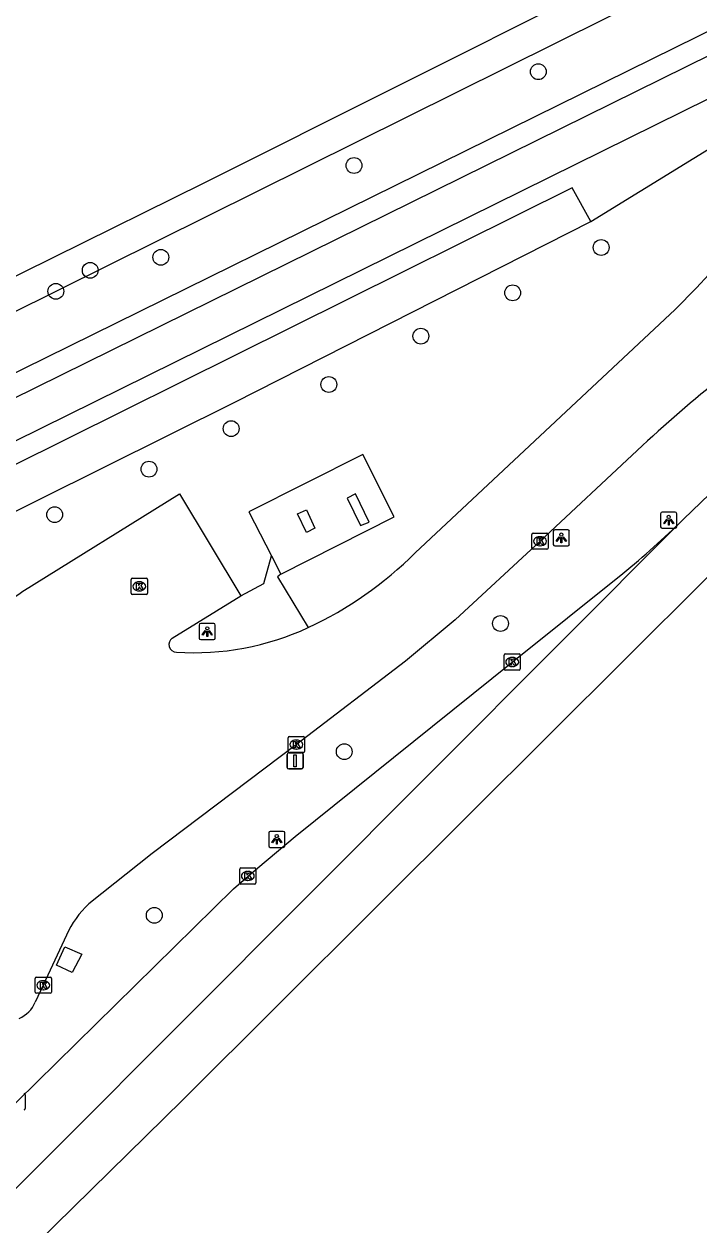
# Model space of a CAD drawing. Extents: x 157321 to 158827, y 386650 to 388532.
# Drawn here: x 158397.8 to 158439.5, y 386917.6 to 386992 of the extents above; entities that cross this region are included whole.
import ezdxf

# ---------------------------------------------------------------- set-up
doc = ezdxf.new("R2010")
doc.units = 0
for name, color, linetype in [('IMGEO_Berm_groen', 7, 'Continuous'), ('IMGEO_Boom', 7, 'Continuous'), ('IMGEO_Fietspad_gesloten', 7, 'Continuous'), ('IMGEO_Hek', 7, 'Continuous'), ('IMGEO_Kolk', 7, 'Continuous'), ('IMGEO_Lichtpunt', 7, 'Continuous'), ('IMGEO_Opslagtank', 7, 'Continuous'), ('IMGEO_Rijbaan_lokaal_open', 7, 'Continuous'), ('IMGEO_Rijbaan_regionaal_gesloten', 7, 'Continuous'), ('IMGEO_Verkeersbordpaal', 7, 'Continuous'), ('IMGEO_Voetpad_open', 7, 'Continuous'), ('IMGEO_Waterloop', 7, 'Continuous')]:
    doc.layers.add(name, color=color, linetype=linetype)

msp = doc.modelspace()

# ---------------------------------------------------------------- linework, layer by layer
at = {"layer": 'IMGEO_Berm_groen'}
msp.add_lwpolyline([(158432.84, 386979.734), (158451.716, 386991.337)], dxfattribs=at)
at = {"layer": 'IMGEO_Boom'}
for centre in [(158429.597, 386989.011), (158418.189, 386983.203), (158433.485, 386978.127), (158406.226, 386977.52), (158401.859, 386976.715), (158399.728, 386975.412), (158428.008, 386975.32), (158422.327, 386972.636), (158416.626, 386969.645), (158410.58, 386966.911), (158405.494, 386964.399), (158399.655, 386961.579), (158427.254, 386954.843), (158417.583, 386946.902), (158405.822, 386936.767)]:
    msp.add_circle(centre, 0.489, dxfattribs=at)
at = {"layer": 'IMGEO_Fietspad_gesloten'}
for points in [[(158323.412, 386932.416), (158324.19, 386932.8), (158457.336, 386998.52), (158460.314, 387000), (158484.901, 387012.221)], [(158326.206, 386931.101), (158327.714, 386931.826), (158458.366, 386996.365), (158465.686, 387000), (158486.098, 387010.137)]]:
    msp.add_lwpolyline(points, dxfattribs=at)
at = {"layer": 'IMGEO_Hek'}
msp.add_lwpolyline([(158413.65, 386957.891), (158420.678, 386961.454), (158418.726, 386965.297), (158411.67, 386961.749), (158413.077, 386959.026)], dxfattribs=at)
at = {"layer": 'IMGEO_Kolk'}
for p, q in [((158429.202, 386959.511), (158429.202, 386960.363)), ((158429.277, 386960.437), (158430.129, 386960.437)), ((158430.203, 386960.363), (158430.203, 386959.511)), ((158429.713, 386959.657), (158429.688, 386959.657)), ((158429.69, 386960.217), (158429.715, 386960.217)), ((158430.129, 386959.437), (158429.277, 386959.437)), ((158404.395, 386956.717), (158404.395, 386957.569)), ((158404.47, 386957.643), (158405.322, 386957.643)), ((158404.883, 386957.423), (158404.908, 386957.423)), ((158405.396, 386957.569), (158405.396, 386956.717)), ((158405.322, 386956.643), (158404.47, 386956.643)), ((158404.906, 386956.863), (158404.881, 386956.863)), ((158427.48, 386952.032), (158427.48, 386952.884)), ((158427.555, 386952.958), (158428.407, 386952.958)), ((158428.481, 386952.884), (158428.481, 386952.032)), ((158427.991, 386952.178), (158427.966, 386952.178)), ((158427.968, 386952.738), (158427.993, 386952.738)), ((158428.407, 386951.958), (158427.555, 386951.958)), ((158414.118, 386946.917), (158414.118, 386947.769)), ((158414.193, 386947.843), (158415.045, 386947.843)), ((158415.119, 386947.769), (158415.119, 386946.917)), ((158414.629, 386947.063), (158414.604, 386947.063)), ((158414.606, 386947.623), (158414.631, 386947.623)), ((158415.045, 386946.843), (158414.193, 386946.843)), ((158411.113, 386938.782), (158411.113, 386939.634)), ((158411.188, 386939.708), (158412.04, 386939.708)), ((158411.601, 386939.488), (158411.626, 386939.488)), ((158412.114, 386939.634), (158412.114, 386938.782)), ((158411.624, 386938.928), (158411.599, 386938.928)), ((158412.04, 386938.708), (158411.188, 386938.708)), ((158398.453, 386932.014), (158398.453, 386932.866)), ((158398.528, 386932.94), (158399.38, 386932.94)), ((158399.454, 386932.866), (158399.454, 386932.014)), ((158398.964, 386932.16), (158398.939, 386932.16)), ((158398.941, 386932.72), (158398.966, 386932.72)), ((158399.38, 386931.94), (158398.528, 386931.94)), ((158397.834, 386925.659), (158397.834, 386924.807))]:
    msp.add_line(p, q, dxfattribs=at)
for points in [[(158429.202, 386959.511), (158429.202, 386960.363)], [(158429.277, 386960.437), (158430.129, 386960.437)], [(158430.203, 386960.363), (158430.203, 386959.511)], [(158429.523, 386960.137), (158429.646, 386960.137), (158429.646, 386959.986), (158429.776, 386960.137), (158429.94, 386960.137), (158429.794, 386959.986), (158429.947, 386959.737), (158429.795, 386959.737), (158429.71, 386959.901), (158429.646, 386959.834), (158429.646, 386959.737), (158429.523, 386959.737), (158429.523, 386960.137)], [(158430.129, 386959.437), (158429.277, 386959.437)], [(158404.395, 386956.717), (158404.395, 386957.569)], [(158404.47, 386957.643), (158405.322, 386957.643)], [(158404.716, 386957.343), (158404.839, 386957.343), (158404.839, 386957.192), (158404.969, 386957.343), (158405.133, 386957.343), (158404.987, 386957.192), (158405.14, 386956.943), (158404.988, 386956.943), (158404.903, 386957.107), (158404.839, 386957.04), (158404.839, 386956.943), (158404.716, 386956.943), (158404.716, 386957.343)], [(158405.396, 386957.569), (158405.396, 386956.717)], [(158405.322, 386956.643), (158404.47, 386956.643)], [(158427.48, 386952.032), (158427.48, 386952.884)], [(158427.555, 386952.958), (158428.407, 386952.958)], [(158428.481, 386952.884), (158428.481, 386952.032)], [(158427.801, 386952.658), (158427.924, 386952.658), (158427.924, 386952.507), (158428.054, 386952.658), (158428.218, 386952.658), (158428.072, 386952.507), (158428.225, 386952.258), (158428.073, 386952.258), (158427.988, 386952.422), (158427.924, 386952.355), (158427.924, 386952.258), (158427.801, 386952.258), (158427.801, 386952.658)], [(158428.407, 386951.958), (158427.555, 386951.958)], [(158414.118, 386946.917), (158414.118, 386947.769)], [(158414.193, 386947.843), (158415.045, 386947.843)], [(158415.119, 386947.769), (158415.119, 386946.917)], [(158414.439, 386947.543), (158414.562, 386947.543), (158414.562, 386947.392), (158414.692, 386947.543), (158414.856, 386947.543), (158414.71, 386947.392), (158414.863, 386947.143), (158414.711, 386947.143), (158414.626, 386947.307), (158414.562, 386947.24), (158414.562, 386947.143), (158414.439, 386947.143), (158414.439, 386947.543)], [(158415.045, 386946.843), (158414.193, 386946.843)], [(158411.113, 386938.782), (158411.113, 386939.634)], [(158411.188, 386939.708), (158412.04, 386939.708)], [(158412.114, 386939.634), (158412.114, 386938.782)], [(158411.434, 386939.408), (158411.557, 386939.408), (158411.557, 386939.257), (158411.687, 386939.408), (158411.851, 386939.408), (158411.705, 386939.257), (158411.858, 386939.008), (158411.706, 386939.008), (158411.621, 386939.172), (158411.557, 386939.105), (158411.557, 386939.008), (158411.434, 386939.008), (158411.434, 386939.408)], [(158412.04, 386938.708), (158411.188, 386938.708)], [(158398.453, 386932.014), (158398.453, 386932.866)], [(158398.528, 386932.94), (158399.38, 386932.94)], [(158399.454, 386932.866), (158399.454, 386932.014)], [(158398.774, 386932.64), (158398.897, 386932.64), (158398.897, 386932.489), (158399.027, 386932.64), (158399.191, 386932.64), (158399.045, 386932.489), (158399.198, 386932.24), (158399.046, 386932.24), (158398.961, 386932.404), (158398.897, 386932.337), (158398.897, 386932.24), (158398.774, 386932.24), (158398.774, 386932.64)], [(158399.38, 386931.94), (158398.528, 386931.94)], [(158397.834, 386925.659), (158397.834, 386924.807)]]:
    msp.add_lwpolyline(points, dxfattribs=at)
for centre, start, end in [((158429.279, 386960.361), 91.55205, 178.44795), ((158429.279, 386960.361), 91.55205, 178.44795), ((158430.127, 386960.361), 1.55205, 88.44795), ((158430.127, 386960.361), 1.55205, 88.44795), ((158429.279, 386959.513), 181.55205, 268.44795), ((158429.279, 386959.513), 181.55205, 268.44795), ((158430.127, 386959.513), 271.55205, 358.44795), ((158430.127, 386959.513), 271.55205, 358.44795), ((158404.472, 386957.567), 91.55205, 178.44795), ((158404.472, 386957.567), 91.55205, 178.44795), ((158405.32, 386957.567), 1.55205, 88.44795), ((158405.32, 386957.567), 1.55205, 88.44795), ((158404.472, 386956.719), 181.55205, 268.44795), ((158404.472, 386956.719), 181.55205, 268.44795), ((158405.32, 386956.719), 271.55205, 358.44795), ((158405.32, 386956.719), 271.55205, 358.44795), ((158427.557, 386952.882), 91.55205, 178.44795), ((158427.557, 386952.882), 91.55205, 178.44795), ((158428.405, 386952.882), 1.55205, 88.44795), ((158428.405, 386952.882), 1.55205, 88.44795), ((158427.557, 386952.034), 181.55205, 268.44795), ((158427.557, 386952.034), 181.55205, 268.44795), ((158428.405, 386952.034), 271.55205, 358.44795), ((158428.405, 386952.034), 271.55205, 358.44795), ((158414.195, 386947.767), 91.55205, 178.44795), ((158414.195, 386947.767), 91.55205, 178.44795), ((158415.043, 386947.767), 1.55205, 88.44795), ((158415.043, 386947.767), 1.55205, 88.44795), ((158414.195, 386946.919), 181.55205, 268.44795), ((158414.195, 386946.919), 181.55205, 268.44795), ((158415.043, 386946.919), 271.55205, 358.44795), ((158415.043, 386946.919), 271.55205, 358.44795), ((158411.19, 386939.632), 91.55205, 178.44795), ((158411.19, 386939.632), 91.55205, 178.44795), ((158412.038, 386939.632), 1.55205, 88.44795), ((158412.038, 386939.632), 1.55205, 88.44795), ((158411.19, 386938.784), 181.55205, 268.44795), ((158411.19, 386938.784), 181.55205, 268.44795), ((158412.038, 386938.784), 271.55205, 358.44795), ((158412.038, 386938.784), 271.55205, 358.44795), ((158398.53, 386932.864), 91.55205, 178.44795), ((158398.53, 386932.864), 91.55205, 178.44795), ((158399.378, 386932.864), 1.55205, 88.44795), ((158399.378, 386932.864), 1.55205, 88.44795), ((158398.53, 386932.016), 181.55205, 268.44795), ((158398.53, 386932.016), 181.55205, 268.44795), ((158399.378, 386932.016), 271.55205, 358.44795), ((158399.378, 386932.016), 271.55205, 358.44795), ((158397.758, 386925.657), 1.55205, 88.44795), ((158397.758, 386925.657), 1.55205, 88.44795), ((158397.758, 386924.809), 271.55205, 358.44795), ((158397.758, 386924.809), 271.55205, 358.44795)]:
    msp.add_arc(centre, 0.0765, start, end, dxfattribs=at)
for centre, major_axis, ratio, start_param, end_param in [((158429.689, 386959.937), (-0.387, 0.002), 0.722429, 4.712389, 7.853982), ((158429.714, 386959.937), (-0.39, 0.002), 0.717154, 1.570796, 4.712389), ((158404.882, 386957.143), (-0.387, 0.002), 0.722429, 4.712389, 7.853982), ((158404.907, 386957.143), (-0.39, 0.002), 0.717154, 1.570796, 4.712389), ((158427.967, 386952.458), (-0.387, 0.002), 0.722429, 4.712389, 7.853982), ((158427.992, 386952.458), (-0.39, 0.002), 0.717154, 1.570796, 4.712389), ((158414.605, 386947.343), (-0.387, 0.002), 0.722429, 4.712389, 7.853982), ((158414.63, 386947.343), (-0.39, 0.002), 0.717154, 1.570796, 4.712389), ((158411.6, 386939.208), (-0.387, 0.002), 0.722429, 4.712389, 7.853982), ((158411.625, 386939.208), (-0.39, 0.002), 0.717154, 1.570796, 4.712389), ((158398.94, 386932.44), (-0.387, 0.002), 0.722429, 4.712389, 7.853982), ((158398.965, 386932.44), (-0.39, 0.002), 0.717154, 1.570796, 4.712389)]:
    msp.add_ellipse(centre, major_axis=major_axis, ratio=ratio, start_param=start_param, end_param=end_param, dxfattribs=at)
at = {"layer": 'IMGEO_Lichtpunt'}
for p, q in [((158437.168, 386961.643), (158437.168, 386960.836)), ((158437.168, 386961.643), (158437.168, 386960.836)), ((158438.07, 386961.738), (158437.262, 386961.738)), ((158438.07, 386961.738), (158437.262, 386961.738)), ((158438.164, 386960.836), (158438.164, 386961.643)), ((158438.164, 386960.836), (158438.164, 386961.643)), ((158430.519, 386960.551), (158430.519, 386959.744)), ((158430.519, 386960.551), (158430.519, 386959.744)), ((158431.421, 386960.646), (158430.613, 386960.646)), ((158431.421, 386960.646), (158430.613, 386960.646)), ((158431.515, 386959.744), (158431.515, 386960.551)), ((158431.515, 386959.744), (158431.515, 386960.551)), ((158437.262, 386960.742), (158438.07, 386960.742)), ((158437.262, 386960.742), (158438.07, 386960.742)), ((158430.613, 386959.65), (158431.421, 386959.65)), ((158430.613, 386959.65), (158431.421, 386959.65)), ((158408.605, 386954.744), (158408.605, 386953.937)), ((158408.605, 386954.744), (158408.605, 386953.937)), ((158409.507, 386954.839), (158408.699, 386954.839)), ((158409.507, 386954.839), (158408.699, 386954.839)), ((158409.601, 386953.937), (158409.601, 386954.744)), ((158409.601, 386953.937), (158409.601, 386954.744)), ((158408.699, 386953.843), (158409.507, 386953.843)), ((158408.699, 386953.843), (158409.507, 386953.843)), ((158412.908, 386941.876), (158412.908, 386941.069)), ((158412.908, 386941.876), (158412.908, 386941.069)), ((158413.81, 386941.971), (158413.002, 386941.971)), ((158413.81, 386941.971), (158413.002, 386941.971)), ((158413.904, 386941.069), (158413.904, 386941.876)), ((158413.904, 386941.069), (158413.904, 386941.876)), ((158413.002, 386940.975), (158413.81, 386940.975)), ((158413.002, 386940.975), (158413.81, 386940.975))]:
    msp.add_line(p, q, dxfattribs=at)
for points in [[(158437.542, 386961.307), (158437.581, 386961.279), (158437.393, 386961.017), (158437.355, 386961.044), (158437.542, 386961.307)], [(158437.644, 386961.259), (158437.691, 386961.259), (158437.691, 386960.937), (158437.644, 386960.937), (158437.644, 386961.259)], [(158437.754, 386961.279), (158437.792, 386961.306), (158437.979, 386961.044), (158437.94, 386961.016), (158437.754, 386961.279)], [(158430.893, 386960.215), (158430.932, 386960.187), (158430.744, 386959.925), (158430.706, 386959.952), (158430.893, 386960.215)], [(158430.995, 386960.167), (158431.042, 386960.167), (158431.042, 386959.845), (158430.995, 386959.845), (158430.995, 386960.167)], [(158431.105, 386960.187), (158431.143, 386960.214), (158431.33, 386959.952), (158431.291, 386959.924), (158431.105, 386960.187)], [(158408.979, 386954.408), (158409.018, 386954.38), (158408.83, 386954.118), (158408.792, 386954.145), (158408.979, 386954.408)], [(158409.081, 386954.36), (158409.128, 386954.36), (158409.128, 386954.038), (158409.081, 386954.038), (158409.081, 386954.36)], [(158409.191, 386954.38), (158409.229, 386954.407), (158409.416, 386954.145), (158409.377, 386954.117), (158409.191, 386954.38)], [(158413.282, 386941.54), (158413.321, 386941.512), (158413.133, 386941.25), (158413.095, 386941.277), (158413.282, 386941.54)], [(158413.384, 386941.492), (158413.431, 386941.492), (158413.431, 386941.17), (158413.384, 386941.17), (158413.384, 386941.492)], [(158413.494, 386941.512), (158413.532, 386941.539), (158413.719, 386941.277), (158413.68, 386941.249), (158413.494, 386941.512)]]:
    msp.add_lwpolyline(points, dxfattribs=at)
for centre in [(158437.667, 386961.441), (158431.018, 386960.349), (158409.104, 386954.542), (158413.407, 386941.674)]:
    msp.add_circle(centre, 0.0994, dxfattribs=at)
for centre, start, end in [((158437.262, 386961.643), 90, 180), ((158437.262, 386961.643), 90, 180), ((158438.07, 386961.643), 0, 90), ((158438.07, 386961.643), 0, 90), ((158430.613, 386960.551), 90, 180), ((158430.613, 386960.551), 90, 180), ((158431.421, 386960.551), 0, 90), ((158431.421, 386960.551), 0, 90), ((158437.262, 386960.836), 180, 270), ((158437.262, 386960.836), 180, 270), ((158438.07, 386960.836), 270, 0), ((158438.07, 386960.836), 270, 360), ((158430.613, 386959.744), 180, 270), ((158430.613, 386959.744), 180, 270), ((158431.421, 386959.744), 270, 0), ((158431.421, 386959.744), 270, 360), ((158408.699, 386954.744), 90, 180), ((158408.699, 386954.744), 90, 180), ((158409.507, 386954.744), 0, 90), ((158409.507, 386954.744), 0, 90), ((158408.699, 386953.937), 180, 270), ((158408.699, 386953.937), 180, 270), ((158409.507, 386953.937), 270, 0), ((158409.507, 386953.937), 270, 360), ((158413.002, 386941.876), 90, 180), ((158413.002, 386941.876), 90, 180), ((158413.81, 386941.876), 0, 90), ((158413.81, 386941.876), 0, 90), ((158413.002, 386941.069), 180, 270), ((158413.002, 386941.069), 180, 270), ((158413.81, 386941.069), 270, 0), ((158413.81, 386941.069), 270, 360)]:
    msp.add_arc(centre, 0.0946, start, end, dxfattribs=at)
at = {"layer": 'IMGEO_Opslagtank'}
for points in [[(158417.771, 386962.601), (158418.584, 386960.903), (158419.119, 386961.124), (158418.288, 386962.869), (158417.771, 386962.601)], [(158414.697, 386961.632), (158415.237, 386961.881), (158415.768, 386960.736), (158415.241, 386960.478), (158414.697, 386961.632)]]:
    msp.add_lwpolyline(points, dxfattribs=at)
at = {"layer": 'IMGEO_Rijbaan_lokaal_open'}
for points in [[(158421.982, 386959.216), (158438.057, 386974.282)], [(158435.723, 386965.557), (158429.701, 386959.938), (158424.452, 386955.073), (158421.373, 386952.511), (158414.619, 386947.344), (158405.697, 386940.597), (158401.769, 386937.472)], [(158386.332, 386949.577), (158389.058, 386951.279), (158397.495, 386956.697), (158397.633, 386956.804), (158407.389, 386962.865), (158411.175, 386956.558)], [(158406.928, 386953.94), (158411.175, 386956.558)], [(158400.392, 386935.535), (158398.953, 386932.44), (158398.451, 386931.385)]]:
    msp.add_lwpolyline(points, dxfattribs=at)
for centre, radius, start, end in [((158405.277, 387007.895), 46.95, 314.2812, 321.66122), ((158490.39, 386907.672), 79.619, 123.26364, 133.36262), ((158405.141, 386976.277), 23.973, 295.22297, 314.62746), ((158408.253, 386969.974), 16.945, 266.41146, 294.78802), ((158407.216, 386953.548), 0.486, 126.28965, 267.18067), ((158405.613, 386933.282), 5.686, 132.52882, 156.65366), ((158396.758, 386932.082), 1.831, 292.50444, 337.61096)]:
    msp.add_arc(centre, radius, start, end, dxfattribs=at)
at = {"layer": 'IMGEO_Rijbaan_regionaal_gesloten'}
for points in [[(158629.469, 387093.859), (158614.818, 387085.033), (158587.005, 387068.277), (158563.178, 387053.558), (158547.159, 387043.294), (158531.195, 387032.604), (158517.446, 387022.831), (158512.534, 387019.237), (158490.392, 387002.237), (158479.748, 386993.532), (158471.946, 386986.872), (158455.41, 386972.175), (158439.92, 386957.561), (158425.381, 386943.078), (158407.566, 386925.333), (158390.632, 386908.714), (158379.171, 386897.42)], [(158438.576, 386961.299), (158442.338, 386964.923), (158442.922, 386965.435), (158456.859, 386978.385), (158457.749, 386979.2), (158457.955, 386979.362)], [(158376.822, 386899.78), (158392.049, 386914.643), (158438.576, 386961.299)], [(158374.145, 386902.471), (158376.321, 386904.599), (158383.073, 386911.212), (158386.453, 386914.565), (158397.335, 386925.232), (158410.734, 386938.407), (158412.242, 386939.717), (158414.539, 386941.65), (158427.982, 386952.457), (158434.833, 386957.941)]]:
    msp.add_lwpolyline(points, dxfattribs=at)
msp.add_arc((158397.255, 387003.592), 59.128, 309.45951, 314.33368, dxfattribs=at)
at = {"layer": 'IMGEO_Verkeersbordpaal'}
for p, q in [((158414.046, 386945.934), (158414.046, 386946.734)), ((158414.046, 386946.734), (158414.046, 386945.934)), ((158414.146, 386946.834), (158414.936, 386946.834)), ((158414.936, 386946.834), (158414.146, 386946.834)), ((158415.036, 386946.734), (158415.036, 386945.934)), ((158415.036, 386945.934), (158415.036, 386946.734)), ((158414.936, 386945.834), (158414.146, 386945.834)), ((158414.146, 386945.834), (158414.936, 386945.834))]:
    msp.add_line(p, q, dxfattribs=at)
msp.add_lwpolyline([(158414.466, 386946.709), (158414.616, 386946.709), (158414.616, 386945.959), (158414.466, 386945.959), (158414.466, 386946.709)], dxfattribs=at)
for centre, start, end in [((158414.146, 386946.734), 90, 180), ((158414.146, 386946.734), 90, 180), ((158414.936, 386946.734), 0, 90), ((158414.936, 386946.734), 360, 90), ((158414.146, 386945.934), 180, 270), ((158414.146, 386945.934), 180, 270), ((158414.936, 386945.934), 270, 0), ((158414.936, 386945.934), 270, 0)]:
    msp.add_arc(centre, 0.1, start, end, dxfattribs=at)
at = {"layer": 'IMGEO_Voetpad_open'}
for points in [[(158484.31, 387013.395), (158457.303, 387000), (158456.763, 386999.732), (158324.179, 386934.371)], [(158413.65, 386957.891), (158420.678, 386961.454), (158418.726, 386965.297), (158411.67, 386961.749), (158413.077, 386959.026)], [(158411.175, 386956.558), (158412.609, 386957.32), (158413.077, 386959.026)], [(158413.077, 386959.026), (158413.65, 386957.891)], [(158413.65, 386957.891), (158413.444, 386957.725), (158415.357, 386954.59)], [(158400.747, 386933.233), (158399.768, 386933.691), (158400.295, 386934.828), (158401.343, 386934.364), (158400.747, 386933.233)]]:
    msp.add_lwpolyline(points, dxfattribs=at)
at = {"layer": 'IMGEO_Waterloop'}
for points in [[(158344.392, 386947.927), (158449.198, 387000), (158471.845, 387010.79), (158478.89, 387013.927), (158477.892, 387016.018), (158444.567, 387000), (158408.899, 386982.116), (158343.439, 386949.753)], [(158432.84, 386979.734), (158431.701, 386981.819), (158344.904, 386938.678), (158346.119, 386936.364)], [(158346.119, 386936.364), (158410.819, 386968.542), (158432.84, 386979.734)]]:
    msp.add_lwpolyline(points, dxfattribs=at)

doc.saveas('drawing.dxf')
